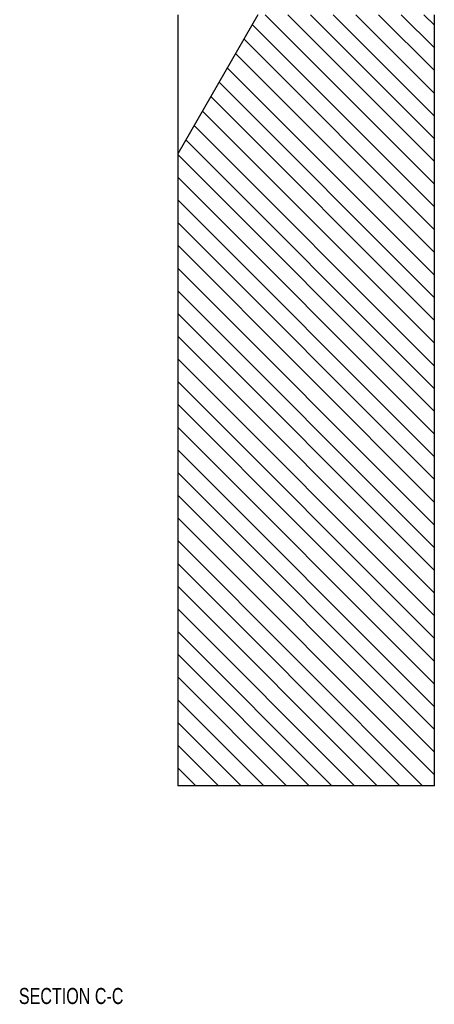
# Model space of a CAD drawing. Header units: inches. Extents: x 220 to 877, y 4 to 174.
# Tile 666 of 674: x 856.99 to 860.22, y 115.68 to 123.34. Entities that reach past the tile are written whole.
import ezdxf

# ---------------------------------------------------------------- set-up
doc = ezdxf.new("R2010")
doc.units = ezdxf.units.IN
doc.header["$LTSCALE"] = 0.5
doc.header["$MEASUREMENT"] = 0
doc.layers.add('SID-M-S', color=105, linetype='Continuous')
doc.styles.add('SLDTEXTSTYLE0', font='TXT', dxfattribs={"width": 0.595745})

msp = doc.modelspace()

# ---------------------------------------------------------------- linework, layer by layer
at = {"color": 7, "linetype": 'Continuous', "lineweight": 25}
for p, q in [((858.2244, 123.37798), (858.2244, 117.37798)), ((858.8494, 123.37798), (858.2244, 122.29545)), ((860.2244, 117.37798), (860.2244, 123.37798)), ((860.2244, 117.37798), (858.2244, 117.37798))]:
    msp.add_line(p, q, dxfattribs=at)
at = {"layer": 'SID-M-S', "linetype": 'Continuous', "lineweight": 18}
for p, q in [((860.2244, 122.05948), (858.9059, 123.37798)), ((860.2244, 122.23626), (859.08268, 123.37798)), ((860.2244, 122.41304), (859.25946, 123.37798)), ((860.2244, 122.58982), (859.43623, 123.37798)), ((860.2244, 122.76659), (859.61301, 123.37798)), ((860.2244, 122.94337), (859.78979, 123.37798)), ((860.2244, 123.12015), (859.96656, 123.37798)), ((860.2244, 123.29692), (860.14334, 123.37798)), ((860.2244, 121.88271), (858.80537, 123.30173)), ((860.2244, 121.70593), (858.74067, 123.18966)), ((860.2244, 121.52915), (858.67597, 123.07759)), ((860.2244, 121.35238), (858.61126, 122.96551)), ((860.2244, 121.1756), (858.54656, 122.85344)), ((860.2244, 120.99882), (858.48185, 122.74137)), ((860.2244, 120.82205), (858.41715, 122.6293)), ((860.2244, 120.64527), (858.35244, 122.51723)), ((860.2244, 120.46849), (858.28774, 122.40515)), ((860.2244, 120.29172), (858.2244, 122.29172)), ((860.2244, 120.11494), (858.2244, 122.11494)), ((860.2244, 119.93816), (858.2244, 121.93816)), ((860.2244, 119.76139), (858.2244, 121.76139)), ((860.2244, 119.58461), (858.2244, 121.58461)), ((860.2244, 119.40783), (858.2244, 121.40783)), ((860.2244, 119.23106), (858.2244, 121.23106)), ((860.2244, 119.05428), (858.2244, 121.05428)), ((860.2244, 118.8775), (858.2244, 120.8775)), ((860.2244, 118.70073), (858.2244, 120.70073)), ((860.2244, 118.52395), (858.2244, 120.52395)), ((860.2244, 118.34717), (858.2244, 120.34717)), ((860.2244, 118.1704), (858.2244, 120.1704)), ((860.2244, 117.99362), (858.2244, 119.99362)), ((860.2244, 117.81684), (858.2244, 119.81684)), ((860.2244, 117.64007), (858.2244, 119.64007)), ((860.2244, 117.46329), (858.2244, 119.46329)), ((860.13293, 117.37798), (858.2244, 119.28651)), ((859.95616, 117.37798), (858.2244, 119.10974)), ((859.77938, 117.37798), (858.2244, 118.93296)), ((859.6026, 117.37798), (858.2244, 118.75618)), ((859.42583, 117.37798), (858.2244, 118.57941)), ((859.24905, 117.37798), (858.2244, 118.40263)), ((859.07227, 117.37798), (858.2244, 118.22585)), ((858.8955, 117.37798), (858.2244, 118.04908)), ((858.71872, 117.37798), (858.2244, 117.8723)), ((858.54194, 117.37798), (858.2244, 117.69552)), ((858.36517, 117.37798), (858.2244, 117.51875))]:
    msp.add_line(p, q, dxfattribs=at)

# ---------------------------------------------------------------- texts
at = {"layer": 'SID-M-S', "style": 'SLDTEXTSTYLE0', "width": 0.75}
msp.add_text('SECTION C-C', height=0.125, dxfattribs=at).set_placement((856.98694, 115.68124))

doc.saveas('drawing.dxf')
